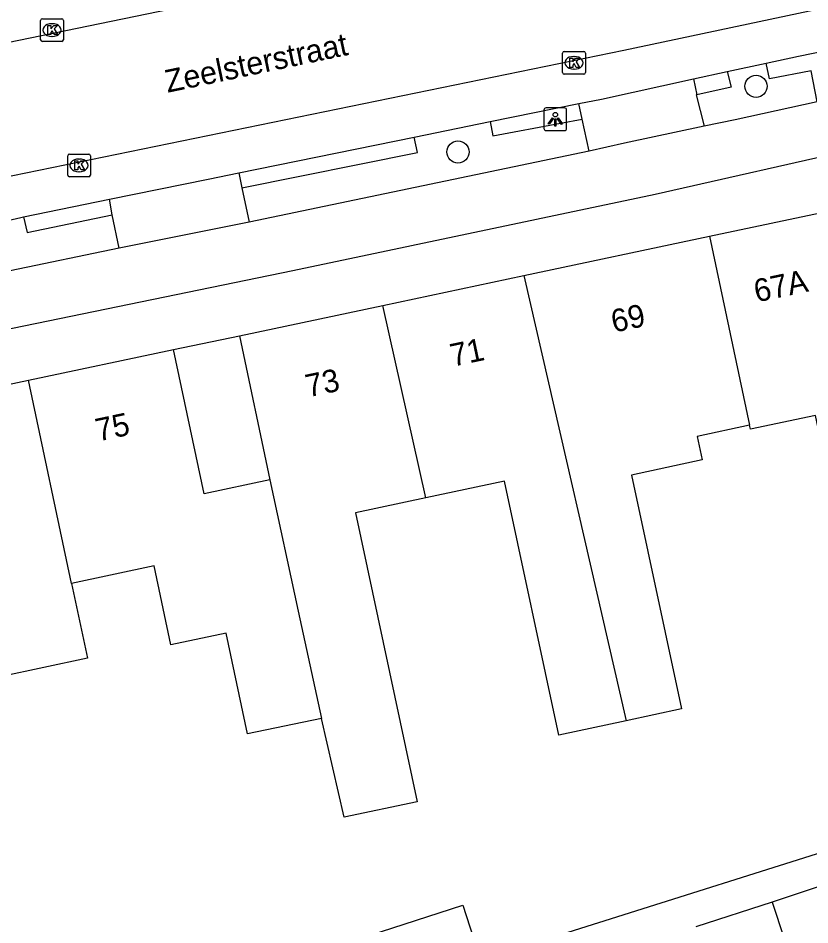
# Model space of a CAD drawing. Extents: x 158087 to 159494, y 382905 to 383981.
# Drawn here: x 159107.27 to 159142.12, y 383248.51 to 383288.41 of the extents above; entities that cross this region are included whole.
import ezdxf

# ---------------------------------------------------------------- set-up
doc = ezdxf.new("R2010")
doc.units = 0
for name, color, linetype in [('IMGEO_Boom', 7, 'Continuous'), ('IMGEO_Fietspad_gesloten', 7, 'Continuous'), ('IMGEO_Kolk', 7, 'Continuous'), ('IMGEO_Lichtpunt', 7, 'Continuous'), ('IMGEO_Openbare_ruimte_label', 7, 'Continuous'), ('IMGEO_Pand', 7, 'Continuous'), ('IMGEO_Pand_nummerreeks', 7, 'Continuous'), ('IMGEO_Parkeervlak_open', 7, 'Continuous'), ('IMGEO_Rijbaan_lokaal_gesloten', 7, 'Continuous'), ('IMGEO_Rijbaan_lokaal_open', 7, 'Continuous'), ('IMGEO_Voetpad_open', 7, 'Continuous')]:
    doc.layers.add(name, color=color, linetype=linetype)

msp = doc.modelspace()

# ---------------------------------------------------------------- linework, layer by layer
at = {"layer": 'IMGEO_Boom'}
for centre in [(159139.747, 383285.41), (159126.629, 383282.522)]:
    msp.add_circle(centre, 0.489, dxfattribs=at)
at = {"layer": 'IMGEO_Fietspad_gesloten'}
for points in [[(159142.438, 383284.723), (159138.828, 383283.94), (159137.465, 383283.65)], [(158983.111, 383238.281), (159003.122, 383246.429), (159009.006, 383248.848), (159020.072, 383253.3), (159024.411, 383255.076), (159029.098, 383256.609), (159033.826, 383258.014), (159038.591, 383259.288), (159043.68, 383260.604), (159048.777, 383261.889), (159053.882, 383263.144), (159058.345, 383264.24), (159062.811, 383265.325), (159067.279, 383266.4), (159070.408, 383267.13), (159072.975, 383267.728), (159075.552, 383268.285), (159078.138, 383268.801), (159094.173, 383272.132), (159119.362, 383277.308), (159135.301, 383280.668), (159144.389, 383282.718)], [(159132.399, 383282.563), (159117.432, 383279.429)], [(159111.717, 383278.286), (159106.923, 383277.286), (159101.021, 383276.086)]]:
    msp.add_lwpolyline(points, dxfattribs=at)
at = {"layer": 'IMGEO_Kolk'}
for p, q in [((159108.261, 383287.458), (159108.261, 383288.31)), ((159108.336, 383288.384), (159109.188, 383288.384)), ((159108.749, 383288.164), (159108.774, 383288.164)), ((159109.262, 383288.31), (159109.262, 383287.458)), ((159109.188, 383287.384), (159108.336, 383287.384)), ((159108.772, 383287.604), (159108.747, 383287.604)), ((159131.235, 383286.018), (159131.235, 383286.87)), ((159131.31, 383286.944), (159132.162, 383286.944)), ((159132.236, 383286.87), (159132.236, 383286.018)), ((159131.723, 383286.724), (159131.748, 383286.724)), ((159131.746, 383286.164), (159131.721, 383286.164)), ((159132.162, 383285.944), (159131.31, 383285.944)), ((159109.451, 383281.502), (159109.451, 383282.354)), ((159109.526, 383282.428), (159110.378, 383282.428)), ((159109.939, 383282.208), (159109.964, 383282.208)), ((159110.452, 383282.354), (159110.452, 383281.502)), ((159110.378, 383281.428), (159109.526, 383281.428)), ((159109.962, 383281.648), (159109.937, 383281.648))]:
    msp.add_line(p, q, dxfattribs=at)
for points in [[(159108.261, 383287.458), (159108.261, 383288.31)], [(159108.336, 383288.384), (159109.188, 383288.384)], [(159108.582, 383288.084), (159108.705, 383288.084), (159108.705, 383287.933), (159108.835, 383288.084), (159108.999, 383288.084), (159108.853, 383287.933), (159109.006, 383287.684), (159108.854, 383287.684), (159108.769, 383287.848), (159108.705, 383287.781), (159108.705, 383287.684), (159108.582, 383287.684), (159108.582, 383288.084)], [(159109.262, 383288.31), (159109.262, 383287.458)], [(159109.188, 383287.384), (159108.336, 383287.384)], [(159131.235, 383286.018), (159131.235, 383286.87)], [(159131.31, 383286.944), (159132.162, 383286.944)], [(159132.236, 383286.87), (159132.236, 383286.018)], [(159131.556, 383286.644), (159131.679, 383286.644), (159131.679, 383286.493), (159131.809, 383286.644), (159131.973, 383286.644), (159131.827, 383286.493), (159131.98, 383286.244), (159131.828, 383286.244), (159131.743, 383286.408), (159131.679, 383286.341), (159131.679, 383286.244), (159131.556, 383286.244), (159131.556, 383286.644)], [(159132.162, 383285.944), (159131.31, 383285.944)], [(159109.451, 383281.502), (159109.451, 383282.354)], [(159109.526, 383282.428), (159110.378, 383282.428)], [(159109.772, 383282.128), (159109.895, 383282.128), (159109.895, 383281.977), (159110.025, 383282.128), (159110.189, 383282.128), (159110.043, 383281.977), (159110.196, 383281.728), (159110.044, 383281.728), (159109.959, 383281.892), (159109.895, 383281.825), (159109.895, 383281.728), (159109.772, 383281.728), (159109.772, 383282.128)], [(159110.452, 383282.354), (159110.452, 383281.502)], [(159110.378, 383281.428), (159109.526, 383281.428)]]:
    msp.add_lwpolyline(points, dxfattribs=at)
for centre, start, end in [((159108.338, 383288.308), 91.552, 178.448), ((159108.338, 383288.308), 91.552, 178.448), ((159109.186, 383288.308), 1.552, 88.448), ((159109.186, 383288.308), 1.552, 88.448), ((159108.338, 383287.46), 181.552, 268.448), ((159108.338, 383287.46), 181.552, 268.448), ((159109.186, 383287.46), 271.552, 358.448), ((159109.186, 383287.46), 271.552, 358.448), ((159131.312, 383286.868), 91.552, 178.448), ((159131.312, 383286.868), 91.552, 178.448), ((159132.16, 383286.868), 1.552, 88.448), ((159132.16, 383286.868), 1.552, 88.448), ((159131.312, 383286.02), 181.552, 268.448), ((159131.312, 383286.02), 181.552, 268.448), ((159132.16, 383286.02), 271.552, 358.448), ((159132.16, 383286.02), 271.552, 358.448), ((159109.528, 383282.352), 91.552, 178.448), ((159109.528, 383282.352), 91.552, 178.448), ((159110.376, 383282.352), 1.552, 88.448), ((159110.376, 383282.352), 1.552, 88.448), ((159109.528, 383281.504), 181.552, 268.448), ((159109.528, 383281.504), 181.552, 268.448), ((159110.376, 383281.504), 271.552, 358.448), ((159110.376, 383281.504), 271.552, 358.448)]:
    msp.add_arc(centre, 0.0765, start, end, dxfattribs=at)
for centre, major_axis, ratio, start_param, end_param in [((159108.748, 383287.884), (-0.387, 0.002), 0.722429, 4.712389, 7.853982), ((159108.773, 383287.884), (-0.39, 0.002), 0.717154, 1.570796, 4.712389), ((159131.722, 383286.444), (-0.387, 0.002), 0.722429, 4.712389, 7.853982), ((159131.747, 383286.444), (-0.39, 0.002), 0.717154, 1.570796, 4.712389), ((159109.938, 383281.928), (-0.387, 0.002), 0.722429, 4.712389, 7.853982), ((159109.963, 383281.928), (-0.39, 0.002), 0.717154, 1.570796, 4.712389)]:
    msp.add_ellipse(centre, major_axis=major_axis, ratio=ratio, start_param=start_param, end_param=end_param, dxfattribs=at)
at = {"layer": 'IMGEO_Lichtpunt'}
for p, q in [((159130.415, 383284.363), (159130.415, 383283.556)), ((159130.415, 383284.363), (159130.415, 383283.556)), ((159131.317, 383284.458), (159130.509, 383284.458)), ((159131.317, 383284.458), (159130.509, 383284.458)), ((159131.411, 383283.556), (159131.411, 383284.363)), ((159131.411, 383283.556), (159131.411, 383284.363)), ((159130.509, 383283.462), (159131.317, 383283.462)), ((159130.509, 383283.462), (159131.317, 383283.462))]:
    msp.add_line(p, q, dxfattribs=at)
for points in [[(159130.789, 383284.027), (159130.828, 383283.999), (159130.64, 383283.737), (159130.602, 383283.764), (159130.789, 383284.027)], [(159130.891, 383283.979), (159130.938, 383283.979), (159130.938, 383283.657), (159130.891, 383283.657), (159130.891, 383283.979)], [(159131.001, 383283.999), (159131.039, 383284.026), (159131.226, 383283.764), (159131.187, 383283.736), (159131.001, 383283.999)]]:
    msp.add_lwpolyline(points, dxfattribs=at)
msp.add_circle((159130.914, 383284.161), 0.0994, dxfattribs=at)
for centre, start, end in [((159130.509, 383284.363), 90, 180), ((159130.509, 383284.363), 90, 180), ((159131.317, 383284.363), 0, 90), ((159131.317, 383284.363), 0, 90), ((159130.509, 383283.556), 180, 270), ((159130.509, 383283.556), 180, 270), ((159131.317, 383283.556), 270, 0), ((159131.317, 383283.556), 270, 360)]:
    msp.add_arc(centre, 0.0946, start, end, dxfattribs=at)
at = {"layer": 'IMGEO_Pand'}
for points in [[(159137.705, 383278.813), (159143.134, 383279.962)], [(159129.524, 383277.081), (159137.705, 383278.813)], [(159137.705, 383278.813), (159139.465, 383270.493)], [(159123.318, 383275.768), (159129.524, 383277.081)], [(159129.524, 383277.081), (159134.027, 383257.49)], [(159117.008, 383274.432), (159123.318, 383275.768)], [(159125.218, 383267.3), (159123.318, 383275.768)], [(159117.008, 383274.432), (159118.351, 383268.088)], [(159107.73, 383272.484), (159114.115, 383273.835)], [(159118.351, 383268.088), (159115.46, 383267.476), (159114.115, 383273.835)], [(159101.344, 383271.133), (159107.73, 383272.484)], [(159109.621, 383263.539), (159107.73, 383272.484)], [(159146.39, 383265.242), (159143.684, 383264.672), (159143.175, 383267.085), (159142.365, 383270.924), (159139.502, 383270.32), (159139.465, 383270.493)], [(159139.465, 383270.493), (159137.16, 383270), (159137.38, 383268.968), (159134.264, 383268.302), (159136.465, 383258.011), (159134.027, 383257.49)], [(159118.351, 383268.088), (159119.601, 383262.32), (159120.617, 383257.597)], [(159134.027, 383257.49), (159131.068, 383256.856), (159128.674, 383268.04), (159125.218, 383267.3)], [(159125.218, 383267.3), (159122.119, 383266.637), (159124.839, 383253.931), (159121.622, 383253.25), (159120.617, 383257.597)], [(159120.617, 383257.597), (159117.369, 383256.91), (159116.43, 383261.347), (159113.987, 383260.83), (159113.252, 383264.307), (159109.621, 383263.539)], [(159109.621, 383263.539), (159110.318, 383260.241), (159106.467, 383259.426), (159103.94, 383258.891), (159104.924, 383254.243), (159101.851, 383253.593), (159101.512, 383255.201)], [(159123.5, 383245.648), (159122.727, 383248.047), (159126.85, 383249.375), (159127.623, 383246.976)], [(159140.464, 383249.512), (159137.091, 383248.423)], [(159140.464, 383249.512), (159141.497, 383246.354), (159138.124, 383245.265)]]:
    msp.add_lwpolyline(points, dxfattribs=at)
at = {"layer": 'IMGEO_Parkeervlak_open'}
for points in [[(159138.483, 383286.055), (159140.19, 383286.426)], [(159124.701, 383283.174), (159128.052, 383283.855)], [(159105.007, 383279.1), (159107.387, 383279.64), (159107.511, 383279.665)]]:
    msp.add_lwpolyline(points, dxfattribs=at)
at = {"layer": 'IMGEO_Rijbaan_lokaal_gesloten'}
for points in [[(159072.559, 383274.42), (159077.525, 383275.426), (159100.161, 383280.074), (159133.926, 383287.001), (159150.545, 383290.537), (159157.188, 383292.169), (159162.209, 383293.442), (159164.531, 383294.084), (159166.849, 383294.736), (159169.164, 383295.4)], [(159128.988, 383291.919), (159127.592, 383291.619), (159122.705, 383290.613), (159105.718, 383287.106), (159093.884, 383284.69), (159077.601, 383281.345), (159071.418, 383280.069)]]:
    msp.add_lwpolyline(points, dxfattribs=at)
at = {"layer": 'IMGEO_Rijbaan_lokaal_open'}
for points in [[(159131.945, 383284.647), (159132.949, 383284.851), (159136.997, 383285.732)], [(159136.997, 383285.732), (159137.143, 383285.038)], [(159137.143, 383285.038), (159137.108, 383285.03), (159137.465, 383283.65)], [(159132.091, 383283.971), (159131.945, 383284.647)], [(159132.399, 383282.563), (159132.091, 383283.971)], [(159137.465, 383283.65), (159133.963, 383282.905), (159132.399, 383282.563)], [(159111.285, 383280.439), (159115.633, 383281.33), (159116.981, 383281.604)], [(159116.981, 383281.604), (159117.118, 383280.946)], [(159117.118, 383280.946), (159117.432, 383279.429)], [(159111.413, 383279.751), (159111.285, 383280.439)], [(159111.717, 383278.286), (159111.413, 383279.751)], [(159117.432, 383279.429), (159111.717, 383278.286)]]:
    msp.add_lwpolyline(points, dxfattribs=at)
at = {"layer": 'IMGEO_Voetpad_open'}
for points in [[(159140.19, 383286.426), (159141.613, 383286.736), (159145.837, 383287.606)], [(159142.438, 383284.723), (159142.171, 383286.087), (159140.339, 383285.744), (159140.19, 383286.426)], [(159136.997, 383285.732), (159138.483, 383286.055)], [(159138.483, 383286.055), (159138.658, 383285.373), (159137.143, 383285.038)], [(159128.052, 383283.855), (159131.945, 383284.647)], [(159128.052, 383283.855), (159128.159, 383283.227), (159131.147, 383283.786), (159132.091, 383283.971)], [(159116.981, 383281.604), (159124.701, 383283.174)], [(159117.118, 383280.946), (159124.844, 383282.495), (159124.701, 383283.174)], [(159107.511, 383279.665), (159111.285, 383280.439)], [(159107.511, 383279.665), (159107.662, 383278.98), (159111.413, 383279.751)], [(159114.115, 383273.835), (159117.008, 383274.432)], [(159167.736, 383259.373), (159167.353, 383259.241), (159167.598, 383258.527), (159140.464, 383249.512)], [(159127.623, 383246.976), (159148.728, 383253.628)]]:
    msp.add_lwpolyline(points, dxfattribs=at)

# ---------------------------------------------------------------- texts
at = {"layer": 'IMGEO_Openbare_ruimte_label'}
msp.add_text('Zeelsterstraat', height=1, rotation=11.8267, dxfattribs=at).set_placement((159113.845, 383285.123))
at = {"layer": 'IMGEO_Pand_nummerreeks'}
for s, rotation, p in [('67A', 11.9519, (159139.771, 383275.897)), ('69', 11.9519, (159133.485, 383274.566)), ('71', 11.9459, (159126.401, 383273.068)), ('73', 11.9545, (159120.034, 383271.72)), ('75', 11.947, (159110.793, 383269.779))]:
    msp.add_text(s, height=1, rotation=rotation, dxfattribs=at).set_placement(p)

doc.saveas('drawing.dxf')
